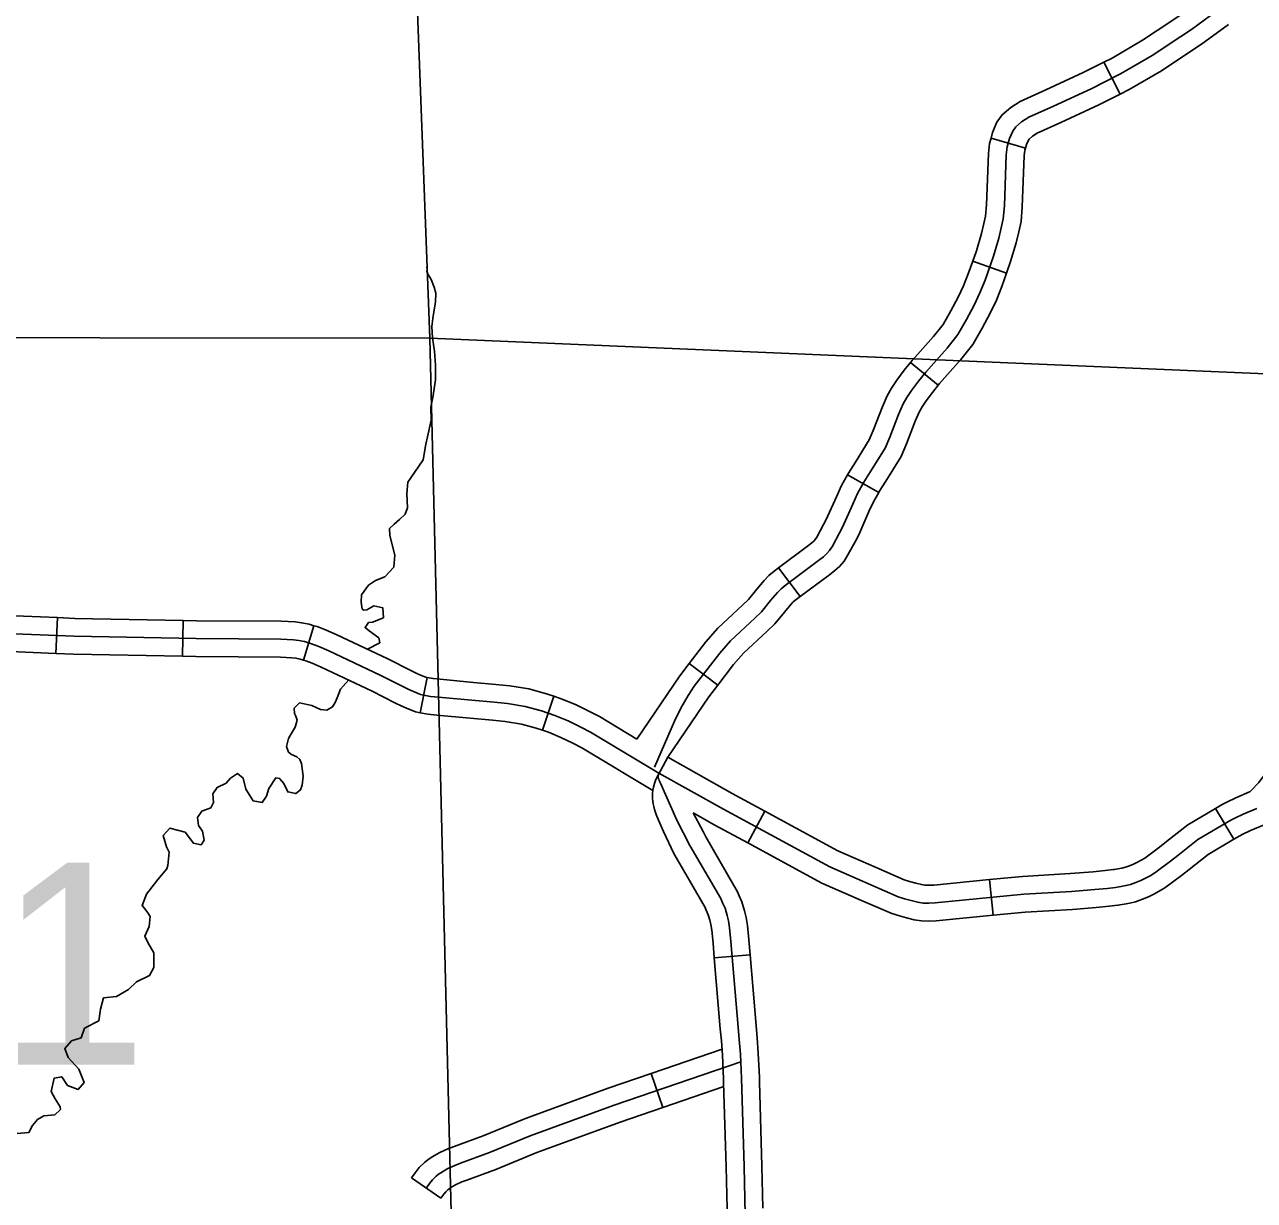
# Model space of a CAD drawing. Extents: x -492261 to -432772, y 1441225 to 1452922.
# Drawn here: x -457876.9 to -457729.9, y 1451140.9 to 1451281.4 of the extents above; entities that cross this region are included whole.
import ezdxf

# ---------------------------------------------------------------- set-up
doc = ezdxf.new("R2010")
doc.units = 0
doc.layers.add('Default', color=7, linetype='Continuous')

msp = doc.modelspace()

# ---------------------------------------------------------------- linework, layer by layer
at = {"layer": 'Default'}
for p, q in [((-457747.94, 1451276.87), (-457745.99, 1451273.05)), ((-457761.41, 1451267.8), (-457757.3, 1451266.59)), ((-457763.6, 1451253.09), (-457759.56, 1451251.67)), ((-457771.04, 1451240.99), (-457767.71, 1451238.29)), ((-457778.56, 1451227.59), (-457774.82, 1451225.49)), ((-457786.79, 1451216.47), (-457784.23, 1451213.04)), ((-457872.96, 1451210.53), (-457873.14, 1451206.25)), ((-457857.93, 1451210.19), (-457858.01, 1451205.91)), ((-457842.32, 1451209.57), (-457843.54, 1451205.47)), ((-457797.47, 1451205.07), (-457794.07, 1451202.46)), ((-457828.8, 1451203.39), (-457829.62, 1451199.18)), ((-457813.63, 1451201.15), (-457815.01, 1451197.09)), ((-457732.4, 1451184.06), (-457734.57, 1451187.75)), ((-457790.48, 1451183.64), (-457788.44, 1451187.41)), ((-457799.58, 1451182.91), (-457799.58, 1451182.91)), ((-457761.59, 1451179.25), (-457761.16, 1451174.98)), ((-457794.47, 1451169.89), (-457790.2, 1451170.25)), ((-457800.64, 1451152.02), (-457802.03, 1451156.08)), ((-457827.13, 1451141.19), (-457830.64, 1451143.64))]:
    msp.add_line(p, q, dxfattribs=at)
for points in [[(-457828.47, 1451243.9), (-457834.15, 1451394.51), (-457835.14, 1451426.93)], [(-457735.54, 1451284.84), (-457738.68, 1451282.56), (-457739.91, 1451281.75), (-457743.29, 1451279.5), (-457746.95, 1451277.37), (-457747.94, 1451276.87)], [(-457732.91, 1451284.11), (-457737.46, 1451280.8), (-457738.73, 1451279.96), (-457742.16, 1451277.68), (-457745.92, 1451275.49), (-457749.44, 1451273.7), (-457753.96, 1451271.63), (-457756.91, 1451270.29), (-457757.76, 1451269.76), (-457758.46, 1451269.14), (-457758.82, 1451268.64), (-457759.2, 1451267.75), (-457759.49, 1451266.76), (-457759.58, 1451265.82), (-457759.81, 1451259.72), (-457759.94, 1451258.16), (-457760.18, 1451257.09), (-457760.49, 1451255.84), (-457761.11, 1451253.71), (-457762.12, 1451250.85), (-457762.73, 1451249.32), (-457763.42, 1451247.84), (-457764.32, 1451246.15), (-457765.36, 1451244.35), (-457766.64, 1451242.73), (-457769.19, 1451239.87), (-457770.09, 1451238.76), (-457770.92, 1451237.66), (-457771.47, 1451236.83), (-457771.91, 1451236.05), (-457772.45, 1451234.81), (-457773.5, 1451232.1), (-457774.07, 1451230.77), (-457775.8, 1451227.98), (-457776.6, 1451226.7), (-457777.37, 1451225.34), (-457777.94, 1451224.09), (-457779.16, 1451221.35), (-457779.51, 1451220.65), (-457780.36, 1451219.08), (-457780.69, 1451218.56), (-457781.03, 1451218.18), (-457781.44, 1451217.81), (-457782.01, 1451217.36), (-457786.02, 1451214.37), (-457786.5, 1451213.98), (-457786.91, 1451213.55), (-457787.75, 1451212.56), (-457788.83, 1451211.24), (-457789.64, 1451210.48), (-457792.52, 1451207.78), (-457793.83, 1451206.29), (-457796.86, 1451202.34), (-457797.61, 1451201.23), (-457798.47, 1451199.73), (-457799.22, 1451198.15), (-457801.62, 1451192.68)], [(-457733.02, 1451281.37), (-457736.24, 1451279.03), (-457737.55, 1451278.18), (-457741.02, 1451275.86), (-457744.89, 1451273.61), (-457745.99, 1451273.05)], [(-457747.94, 1451276.87), (-457750.38, 1451275.63), (-457754.85, 1451273.58), (-457757.93, 1451272.19), (-457759.05, 1451271.48), (-457760.06, 1451270.58), (-457760.7, 1451269.71), (-457761.22, 1451268.47), (-457761.41, 1451267.8)], [(-457745.99, 1451273.05), (-457748.51, 1451271.77), (-457753.08, 1451269.68), (-457755.9, 1451268.4), (-457756.47, 1451268.04), (-457756.86, 1451267.69), (-457756.94, 1451267.58), (-457757.18, 1451267.03), (-457757.3, 1451266.59)], [(-457761.41, 1451267.8), (-457761.6, 1451267.17), (-457761.72, 1451265.97), (-457761.95, 1451259.85), (-457762.06, 1451258.49), (-457762.26, 1451257.59), (-457762.56, 1451256.4), (-457763.15, 1451254.36), (-457763.6, 1451253.09)], [(-457757.3, 1451266.59), (-457757.38, 1451266.35), (-457757.44, 1451265.68), (-457757.67, 1451259.59), (-457757.81, 1451257.84), (-457758.09, 1451256.6), (-457758.42, 1451255.28), (-457759.07, 1451253.05), (-457759.56, 1451251.67)], [(-457835.92, 1451206.76), (-457834.42, 1451207.54), (-457834.54, 1451208.11), (-457835.73, 1451208.96), (-457836.2, 1451209.35), (-457835.78, 1451209.97), (-457835.33, 1451209.98), (-457834, 1451210.52), (-457834.08, 1451211.72), (-457835.17, 1451211.95), (-457835.99, 1451211.48), (-457836.36, 1451211.44), (-457836.56, 1451211.55), (-457836.67, 1451212.38), (-457836.63, 1451213.24), (-457835.8, 1451214.43), (-457834.96, 1451214.96), (-457833.86, 1451215.42), (-457832.77, 1451216.56), (-457832.63, 1451218), (-457833.23, 1451220.36), (-457833.27, 1451221.16), (-457832.72, 1451221.71), (-457832.07, 1451222.27), (-457831.4, 1451222.89), (-457831.13, 1451223.64), (-457831.2, 1451225.36), (-457831.09, 1451226.73), (-457830.29, 1451227.87), (-457829.24, 1451229.38), (-457828.94, 1451231.25), (-457828.76, 1451232.11), (-457828.32, 1451234.12), (-457828.33, 1451235.67), (-457828.05, 1451237.05), (-457827.78, 1451238.94), (-457827.79, 1451240.69), (-457827.91, 1451242.35), (-457828.15, 1451243.97), (-457828.24, 1451245.31), (-457828.12, 1451246.26), (-457827.97, 1451247.04), (-457827.79, 1451248.22), (-457827.76, 1451249.3), (-457827.95, 1451250.02), (-457828.31, 1451250.92), (-457828.67, 1451251.51), (-457828.79, 1451251.71), (-457828.82, 1451251.88), (-457828.8, 1451252.11), (-457828.8, 1451252.2), (-457828.83, 1451252.37), (-457828.86, 1451252.43)], [(-457763.6, 1451253.09), (-457764.12, 1451251.61), (-457764.7, 1451250.18), (-457765.34, 1451248.79), (-457766.2, 1451247.19), (-457767.14, 1451245.56), (-457768.28, 1451244.11), (-457770.82, 1451241.25), (-457771.04, 1451240.99)], [(-457759.56, 1451251.67), (-457760.11, 1451250.09), (-457760.77, 1451248.47), (-457761.5, 1451246.89), (-457762.45, 1451245.11), (-457763.58, 1451243.15), (-457765, 1451241.35), (-457767.56, 1451238.48), (-457767.71, 1451238.29)], [(-457946.83, 1451244.05), (-457828.47, 1451243.9), (-457687.51, 1451237.92)], [(-457828.47, 1451243.9), (-457824.74, 1451092.17)], [(-457771.04, 1451240.99), (-457771.78, 1451240.08), (-457772.67, 1451238.89), (-457773.29, 1451237.95), (-457773.83, 1451237.02), (-457774.43, 1451235.63), (-457775.48, 1451232.9), (-457775.97, 1451231.76), (-457777.62, 1451229.11), (-457778.44, 1451227.79), (-457778.56, 1451227.59)], [(-457767.71, 1451238.29), (-457768.4, 1451237.44), (-457769.17, 1451236.42), (-457769.64, 1451235.7), (-457769.99, 1451235.09), (-457770.47, 1451234), (-457771.51, 1451231.29), (-457772.16, 1451229.77), (-457773.98, 1451226.84), (-457774.76, 1451225.61), (-457774.82, 1451225.49)], [(-457778.56, 1451227.59), (-457779.28, 1451226.31), (-457779.89, 1451224.97), (-457781.09, 1451222.27), (-457781.41, 1451221.65), (-457782.22, 1451220.15), (-457782.41, 1451219.85), (-457782.53, 1451219.71), (-457782.83, 1451219.45), (-457783.32, 1451219.05), (-457786.79, 1451216.47)], [(-457774.82, 1451225.49), (-457775.46, 1451224.36), (-457775.99, 1451223.21), (-457777.22, 1451220.42), (-457777.62, 1451219.65), (-457778.51, 1451218.02), (-457778.96, 1451217.26), (-457779.52, 1451216.65), (-457780.06, 1451216.18), (-457780.69, 1451215.66), (-457784.23, 1451213.04)], [(-457786.79, 1451216.47), (-457787.33, 1451216.07), (-457787.96, 1451215.56), (-457788.51, 1451214.98), (-457789.4, 1451213.93), (-457790.4, 1451212.71), (-457791.11, 1451212.04), (-457794.06, 1451209.27), (-457795.48, 1451207.65), (-457797.47, 1451205.07)], [(-457784.23, 1451213.04), (-457784.71, 1451212.68), (-457785.05, 1451212.4), (-457785.32, 1451212.12), (-457786.1, 1451211.19), (-457787.26, 1451209.78), (-457788.17, 1451208.92), (-457790.98, 1451206.29), (-457792.17, 1451204.93), (-457794.07, 1451202.46)], [(-457856.39, 1451208.02), (-457870.96, 1451208.3), (-457881.21, 1451208.73), (-457892.17, 1451209.21), (-457896.3, 1451209.34), (-457913.35, 1451209.63)], [(-457872.96, 1451210.53), (-457879.06, 1451210.79)], [(-457857.93, 1451210.19), (-457870.89, 1451210.44), (-457872.96, 1451210.53)], [(-457842.32, 1451209.57), (-457842.9, 1451209.75), (-457843.79, 1451209.93), (-457844.56, 1451210.02), (-457845.4, 1451210.08), (-457846.24, 1451210.1), (-457856.36, 1451210.16), (-457857.93, 1451210.19)], [(-457828.8, 1451203.39), (-457828.95, 1451203.42), (-457829.59, 1451203.68), (-457830.08, 1451203.9), (-457830.67, 1451204.18), (-457833.47, 1451205.6), (-457839.65, 1451208.53), (-457840.92, 1451209.09), (-457841.91, 1451209.46), (-457842.32, 1451209.57)], [(-457801.09, 1451191.95), (-457809.25, 1451196.85), (-457810.41, 1451197.46), (-457811.93, 1451198.19), (-457813.52, 1451198.84), (-457815.14, 1451199.4), (-457817.07, 1451199.91), (-457819.18, 1451200.26), (-457820.78, 1451200.42), (-457823.44, 1451200.67), (-457827.41, 1451201.03), (-457828.39, 1451201.12), (-457829.56, 1451201.35), (-457830.43, 1451201.71), (-457830.98, 1451201.95), (-457831.61, 1451202.25), (-457834.41, 1451203.67), (-457840.54, 1451206.58), (-457841.72, 1451207.1), (-457842.59, 1451207.42), (-457843.42, 1451207.67), (-457844.13, 1451207.81), (-457844.76, 1451207.89), (-457845.51, 1451207.94), (-457846.28, 1451207.96), (-457856.39, 1451208.02)], [(-457873.14, 1451206.25), (-457881.3, 1451206.59), (-457888.21, 1451206.89)], [(-457858.01, 1451205.91), (-457871.03, 1451206.16), (-457873.14, 1451206.25)], [(-457843.54, 1451205.47), (-457843.95, 1451205.59), (-457844.47, 1451205.7), (-457844.95, 1451205.75), (-457845.61, 1451205.79), (-457846.32, 1451205.82), (-457856.42, 1451205.88), (-457858.01, 1451205.91)], [(-457829.62, 1451199.18), (-457830.18, 1451199.29), (-457831.27, 1451199.73), (-457831.87, 1451200), (-457832.55, 1451200.33), (-457835.36, 1451201.75), (-457841.43, 1451204.63), (-457842.52, 1451205.11), (-457843.27, 1451205.39), (-457843.54, 1451205.47)], [(-457797.47, 1451205.07), (-457798.6, 1451203.59), (-457803.72, 1451196.03)], [(-457838.17, 1451203.08), (-457839.14, 1451201.98), (-457839.54, 1451200.94), (-457839.76, 1451200.39), (-457840.09, 1451199.86), (-457840.79, 1451199.47), (-457841.54, 1451199.57), (-457842.55, 1451200.03), (-457844.02, 1451200.34), (-457844.66, 1451199.72), (-457844.62, 1451199.09), (-457844.46, 1451198.75), (-457844.31, 1451198.3), (-457844.55, 1451197.46), (-457845.04, 1451196.64), (-457845.37, 1451196.09), (-457845.6, 1451195.14), (-457845.36, 1451194.48), (-457844.98, 1451194.18), (-457844.34, 1451193.91), (-457843.99, 1451193.57), (-457843.81, 1451193.09), (-457843.6, 1451191.58), (-457843.71, 1451190.54), (-457843.93, 1451189.96), (-457844.49, 1451189.52), (-457845.44, 1451189.72), (-457845.92, 1451190.71), (-457846.42, 1451191.33), (-457846.88, 1451191.38), (-457847.71, 1451190.13), (-457847.97, 1451189.2), (-457848.49, 1451188.47), (-457849.58, 1451188.67), (-457850.45, 1451190.06), (-457850.77, 1451191.37), (-457851.44, 1451191.93), (-457852.28, 1451191.36), (-457852.78, 1451190.77), (-457853.88, 1451190.23), (-457854.41, 1451189.47), (-457854.3, 1451188.47), (-457854.62, 1451187.83), (-457855.7, 1451187.43), (-457856.22, 1451186.64), (-457856.11, 1451185.7), (-457855.64, 1451185.02), (-457855.41, 1451183.97), (-457855.8, 1451183.39), (-457856.72, 1451183.59), (-457857.7, 1451184.89), (-457859.54, 1451185.39), (-457860.32, 1451184.51), (-457859.91, 1451183.17), (-457859.61, 1451182.52), (-457859.77, 1451180.91), (-457859.87, 1451180.53), (-457860.95, 1451179.24), (-457862.31, 1451177.52), (-457862.85, 1451176.16), (-457862.52, 1451175.74), (-457862.14, 1451175.26), (-457861.87, 1451174.83), (-457862.01, 1451173.63), (-457862.5, 1451172.47), (-457862.14, 1451171.73), (-457861.45, 1451170.49), (-457861.46, 1451168.74), (-457861.95, 1451167.78), (-457863.53, 1451167.05), (-457864.48, 1451166.11), (-457865.89, 1451165.27), (-457867.46, 1451165.12), (-457867.82, 1451163.76), (-457868.02, 1451162.38), (-457869.71, 1451161.48), (-457870.14, 1451160.35), (-457871.27, 1451159.98), (-457872.08, 1451159.07), (-457871.68, 1451157.99), (-457870.39, 1451156.61), (-457869.78, 1451155.02), (-457870.5, 1451154.17), (-457871.74, 1451154.66), (-457872.45, 1451155.7), (-457873.36, 1451155.51), (-457873.72, 1451153.95), (-457873.24, 1451153.07), (-457872.62, 1451152.11), (-457872.61, 1451151.77), (-457873.28, 1451151.15), (-457874.59, 1451151.03), (-457875.35, 1451150.58), (-457875.94, 1451149.88), (-457876.37, 1451149.04), (-457877.77, 1451148.92)], [(-457813.63, 1451201.15), (-457814.52, 1451201.45), (-457816.62, 1451202.01), (-457818.9, 1451202.38), (-457820.57, 1451202.55), (-457823.24, 1451202.8), (-457827.22, 1451203.17), (-457828.08, 1451203.25), (-457828.8, 1451203.39)], [(-457794.07, 1451202.46), (-457795.12, 1451201.09), (-457800.01, 1451193.87)], [(-457803.72, 1451196.03), (-457808.2, 1451198.72), (-457809.45, 1451199.38), (-457811.06, 1451200.15), (-457812.76, 1451200.85), (-457813.63, 1451201.15)], [(-457815.01, 1451197.09), (-457815.76, 1451197.34), (-457817.52, 1451197.82), (-457819.46, 1451198.13), (-457820.98, 1451198.28), (-457823.64, 1451198.54), (-457827.61, 1451198.9), (-457828.69, 1451199), (-457829.62, 1451199.18)], [(-457801.81, 1451189.89), (-457810.3, 1451194.99), (-457811.37, 1451195.55), (-457812.8, 1451196.23), (-457814.27, 1451196.84), (-457815.01, 1451197.09)], [(-457723.79, 1451197.15), (-457726.11, 1451194.87), (-457726.89, 1451194.08), (-457727.57, 1451193.3), (-457729.4, 1451190.86), (-457730.32, 1451189.89), (-457730.48, 1451189.73), (-457730.52, 1451189.71), (-457732.17, 1451189.01), (-457733.25, 1451188.5), (-457733.79, 1451188.21), (-457734.57, 1451187.75)], [(-457800.01, 1451193.87), (-457801.45, 1451191.19), (-457801.63, 1451190.72), (-457801.74, 1451190.3), (-457801.81, 1451189.91), (-457801.85, 1451189.53), (-457801.85, 1451189.23), (-457801.85, 1451188.97), (-457801.82, 1451188.58), (-457801.78, 1451188.29), (-457801.71, 1451187.96), (-457801.61, 1451187.61), (-457801.42, 1451187.02), (-457801.14, 1451186.36), (-457800.54, 1451184.98), (-457799.3, 1451182.35)], [(-457788.44, 1451187.41), (-457792.33, 1451189.52), (-457800.01, 1451193.87)], [(-457720.79, 1451194.09), (-457723.08, 1451191.84), (-457723.75, 1451191.17), (-457724.23, 1451190.6), (-457726.12, 1451188.09), (-457727.25, 1451186.89), (-457727.66, 1451186.49), (-457728.23, 1451186.05), (-457728.78, 1451185.79), (-457730.41, 1451185.1), (-457731.31, 1451184.67), (-457731.69, 1451184.47), (-457732.4, 1451184.06)], [(-457790.79, 1451139.19), (-457790.92, 1451144.97), (-457791.23, 1451155.53), (-457791.36, 1451158.41), (-457791.49, 1451160.15), (-457791.62, 1451161.61), (-457792.49, 1451171.85), (-457792.64, 1451173.49), (-457792.77, 1451174.3), (-457792.93, 1451174.97), (-457793.19, 1451175.82), (-457793.48, 1451176.45), (-457793.67, 1451176.91), (-457793.99, 1451177.47), (-457797.38, 1451183.31), (-457798.96, 1451186.36), (-457800.29, 1451189.4), (-457800.92, 1451190.75), (-457801.07, 1451191.09), (-457801.12, 1451191.22), (-457801.14, 1451191.27), (-457801.16, 1451191.32), (-457801.17, 1451191.38), (-457801.18, 1451191.44), (-457801.18, 1451191.53), (-457801.19, 1451191.59), (-457801.18, 1451191.63), (-457801.18, 1451191.69), (-457801.17, 1451191.75), (-457801.15, 1451191.81), (-457801.13, 1451191.86), (-457801.09, 1451191.95)], [(-457729.65, 1451187.75), (-457731.29, 1451187.05), (-457732.28, 1451186.59), (-457732.74, 1451186.34), (-457736.68, 1451184.03), (-457739.09, 1451182.14), (-457739.96, 1451181.43), (-457741.84, 1451180.04), (-457742.39, 1451179.7), (-457742.94, 1451179.41), (-457743.5, 1451179.14), (-457744.09, 1451178.88), (-457744.75, 1451178.66), (-457745.3, 1451178.52), (-457745.88, 1451178.41), (-457746.54, 1451178.31), (-457747.54, 1451178.19), (-457749.01, 1451178.04), (-457751.81, 1451177.83), (-457757.48, 1451177.5), (-457768.1, 1451176.45), (-457768.84, 1451176.42), (-457769.5, 1451176.44), (-457770.16, 1451176.54), (-457770.96, 1451176.75), (-457771.73, 1451176.96), (-457772.52, 1451177.2), (-457780.68, 1451180.76), (-457793.37, 1451187.64), (-457801.09, 1451191.95)], [(-457734.57, 1451187.75), (-457737.89, 1451185.8), (-457740.43, 1451183.81), (-457741.27, 1451183.12), (-457743.04, 1451181.82), (-457743.47, 1451181.56), (-457743.9, 1451181.32), (-457744.39, 1451181.09), (-457744.87, 1451180.88), (-457745.35, 1451180.72), (-457745.77, 1451180.61), (-457746.25, 1451180.52), (-457746.66, 1451180.45)], [(-457795.78, 1451184.89), (-457796.98, 1451187.21)], [(-457796.98, 1451187.21), (-457794.4, 1451185.76), (-457790.48, 1451183.64)], [(-457775.15, 1451180.69), (-457779.73, 1451182.69), (-457788.44, 1451187.41)], [(-457790.2, 1451170.25), (-457790.35, 1451172.04), (-457790.51, 1451173.76), (-457790.67, 1451174.72), (-457790.86, 1451175.53), (-457791.18, 1451176.58), (-457791.51, 1451177.31), (-457791.74, 1451177.86), (-457792.13, 1451178.53), (-457795.5, 1451184.34), (-457795.78, 1451184.89)], [(-457776.87, 1451176.76), (-457781.62, 1451178.83), (-457790.48, 1451183.64)], [(-457746.02, 1451176.22), (-457745.51, 1451176.29), (-457744.84, 1451176.43), (-457744.14, 1451176.6), (-457743.3, 1451176.89), (-457742.61, 1451177.2), (-457741.97, 1451177.49), (-457741.32, 1451177.85), (-457740.64, 1451178.26), (-457738.64, 1451179.74), (-457737.75, 1451180.46), (-457735.47, 1451182.25), (-457732.4, 1451184.06)], [(-457799.3, 1451182.35), (-457795.84, 1451176.4), (-457795.6, 1451175.97), (-457795.44, 1451175.59), (-457795.19, 1451175.05), (-457795, 1451174.41), (-457794.87, 1451173.89), (-457794.77, 1451173.22), (-457794.62, 1451171.66), (-457794.47, 1451169.89)], [(-457761.59, 1451179.25), (-457768.25, 1451178.59), (-457768.84, 1451178.56), (-457769.3, 1451178.58), (-457769.73, 1451178.64), (-457770.41, 1451178.82), (-457771.13, 1451179.02), (-457771.77, 1451179.21), (-457775.15, 1451180.69)], [(-457746.66, 1451180.45), (-457746.82, 1451180.43), (-457747.77, 1451180.32), (-457749.2, 1451180.18), (-457751.95, 1451179.97), (-457757.65, 1451179.63), (-457761.59, 1451179.25)], [(-457761.16, 1451174.98), (-457767.95, 1451174.31), (-457768.83, 1451174.27), (-457769.7, 1451174.31), (-457770.59, 1451174.44), (-457771.51, 1451174.67), (-457772.33, 1451174.9), (-457773.26, 1451175.19), (-457776.87, 1451176.76)], [(-457761.16, 1451174.98), (-457757.31, 1451175.36), (-457751.66, 1451175.69), (-457748.83, 1451175.91), (-457747.31, 1451176.06), (-457746.25, 1451176.18), (-457746.02, 1451176.22)], [(-457793.36, 1451154.96), (-457793.38, 1451155.45), (-457793.5, 1451158.28), (-457793.63, 1451159.98), (-457793.76, 1451161.43), (-457794.47, 1451169.89)], [(-457789.08, 1451155.09), (-457789.09, 1451155.61), (-457789.22, 1451158.53), (-457789.35, 1451160.33), (-457789.49, 1451161.8), (-457790.2, 1451170.25)], [(-457802.03, 1451156.08), (-457793.55, 1451158.97)], [(-457828.88, 1451142.42), (-457828.51, 1451142.95), (-457828.15, 1451143.4), (-457827.72, 1451143.83), (-457827.43, 1451144.04), (-457827.16, 1451144.23), (-457826.83, 1451144.43), (-457826.3, 1451144.72), (-457825.47, 1451145.11), (-457824.81, 1451145.37), (-457821.33, 1451146.63), (-457816.47, 1451148.63), (-457806.45, 1451152.3), (-457791.32, 1451157.47)], [(-457816.28, 1451150.99), (-457807.16, 1451154.32), (-457802.03, 1451156.08)], [(-457800.64, 1451152.02), (-457793.35, 1451154.51)], [(-457792.95, 1451139.9), (-457793.06, 1451144.92), (-457793.36, 1451154.96)], [(-457788.66, 1451140), (-457788.78, 1451145.03), (-457789.08, 1451155.09)], [(-457830.64, 1451143.64), (-457830.23, 1451144.23), (-457829.74, 1451144.85), (-457829.12, 1451145.45), (-457828.69, 1451145.78), (-457828.31, 1451146.04), (-457827.91, 1451146.28), (-457827.28, 1451146.63), (-457826.31, 1451147.08), (-457825.57, 1451147.37), (-457822.11, 1451148.63), (-457817.25, 1451150.63), (-457816.28, 1451150.99)], [(-457814.81, 1451146.96), (-457805.73, 1451150.28), (-457800.64, 1451152.02)], [(-457827.13, 1451141.19), (-457826.79, 1451141.67), (-457826.56, 1451141.96), (-457826.31, 1451142.2), (-457826.17, 1451142.31), (-457826, 1451142.43), (-457825.75, 1451142.58), (-457825.33, 1451142.81), (-457824.63, 1451143.14), (-457824.06, 1451143.36), (-457820.56, 1451144.63), (-457815.69, 1451146.64), (-457814.81, 1451146.96)]]:
    msp.add_lwpolyline(points, dxfattribs=at)

# ---------------------------------------------------------------- texts
msp.add_text('31', height=24.137, dxfattribs=at).set_placement((-457898.08, 1451157.14))

doc.saveas('drawing.dxf')
